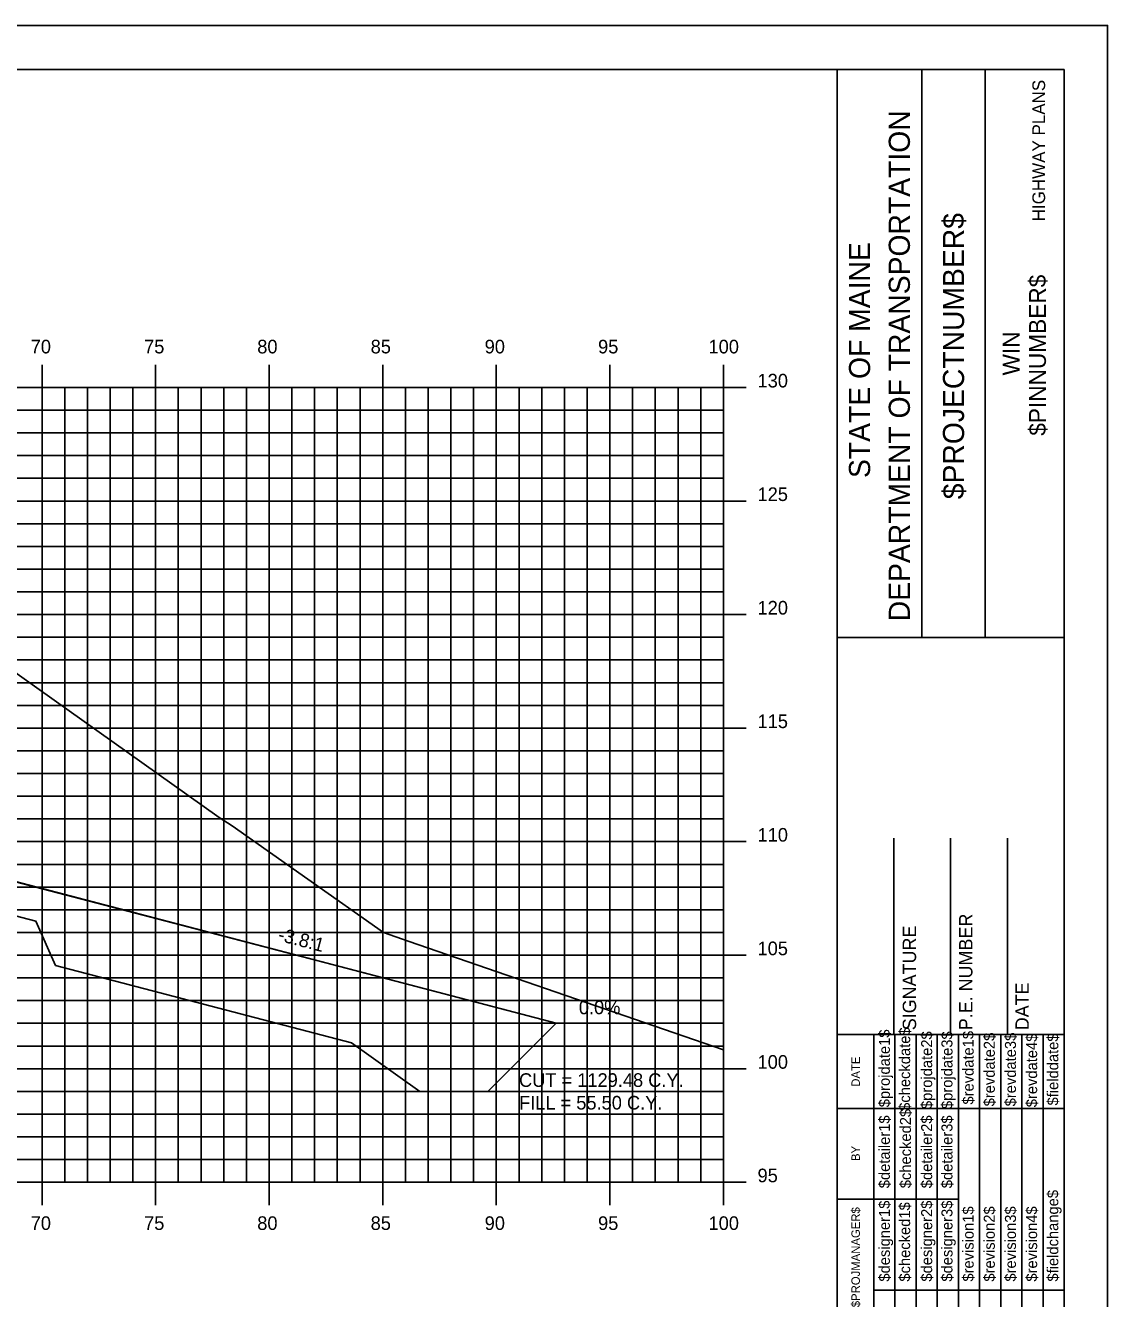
# Model space of a CAD drawing. Extents: x 850598 to 870284, y 366541 to 366651.
# Drawn here: x 855377.1 to 855424.7, y 366595.1 to 366651.2 of the extents above; entities that cross this region are included whole.
import ezdxf

# ---------------------------------------------------------------- set-up
doc = ezdxf.new("R2010")
doc.units = 0
for name, color, linetype in [('ANNOTATION', 7, 'Continuous'), ('BORDER', 7, 'Continuous'), ('D_Drainage_RipRap', 7, 'Continuous'), ('D_Roadway_Centerline', 7, 'Continuous'), ('D_Roadway_SlopeLines', 7, 'Continuous'), ('D_Text_Standard', 7, 'Continuous'), ('H_V ANNOTATION', 7, 'Continuous'), ('HIGHWAY_TITLE', 7, 'Continuous'), ('MAJOR', 7, 'Continuous'), ('MINOR', 7, 'Continuous'), ('PLOT BOUNDARY', 7, 'Continuous'), ('S_Roadway_Centerline', 7, 'Continuous')]:
    doc.layers.add(name, color=color, linetype=linetype)

msp = doc.modelspace()

# ---------------------------------------------------------------- linework, layer by layer
at = {"layer": 'BORDER'}
for p, q in [((855422.785, 366649.225), (855262.785, 366649.225)), ((855412.785, 366544.225), (855412.785, 366649.225)), ((855416.513, 366624.222), (855416.513, 366649.222)), ((855419.308, 366624.222), (855419.308, 366649.222)), ((855422.785, 366544.225), (855422.785, 366649.225)), ((855412.785, 366624.219), (855422.785, 366624.219)), ((855415.285, 366606.728), (855415.285, 366615.376)), ((855417.785, 366606.728), (855417.785, 366615.376)), ((855420.285, 366606.728), (855420.285, 366615.376)), ((855412.785, 366606.728), (855422.785, 366606.728))]:
    msp.add_line(p, q, dxfattribs=at)
for points in [[(855414.399, 366603.478), (855414.399, 366606.728)], [(855415.332, 366589.231), (855415.332, 366606.728)], [(855416.264, 366606.728), (855416.264, 366589.231)], [(855417.195, 366589.231), (855417.195, 366606.728)], [(855418.127, 366589.231), (855418.127, 366606.728)], [(855419.059, 366589.231), (855419.059, 366606.728)], [(855419.99, 366589.231), (855419.99, 366606.728)], [(855420.922, 366589.231), (855420.922, 366606.728)], [(855421.854, 366589.231), (855421.854, 366606.728)], [(855414.4, 366589.231), (855414.4, 366606.022)], [(855412.785, 366603.478), (855422.785, 366603.478)], [(855412.785, 366599.478), (855414.4, 366599.478)], [(855414.399, 366599.478), (855418.126, 366599.478)], [(855414.399, 366595.478), (855422.785, 366595.478)]]:
    msp.add_lwpolyline(points, dxfattribs=at)
at = {"layer": 'D_Drainage_RipRap'}
msp.add_lwpolyline([(855377.517, 366613.225), (855390.551, 366609.81), (855400.413, 366607.225), (855397.413, 366604.225), (855394.413, 366604.225), (855391.413, 366606.36), (855378.379, 366609.775), (855377.517, 366611.725), (855330.784, 366623.972), (855330.784, 366625.472)], close=True, dxfattribs=at)
at = {"layer": 'D_Roadway_Centerline'}
msp.add_lwpolyline([(855280.878, 366623.623), (855282.784, 366624.259), (855286.587, 366625.526), (855292.784, 366627.592), (855296.784, 366627.832), (855307.784, 366628.162), (855318.784, 366627.832), (855322.784, 366627.592), (855324.784, 366627.472), (855330.784, 366625.472), (855377.517, 366613.225), (855390.551, 366609.81), (855400.413, 366607.225), (855404.413, 366607.225)], dxfattribs=at)
at = {"layer": 'D_Roadway_SlopeLines'}
msp.add_lwpolyline([(855330.784, 366625.472), (855400.413, 366607.225), (855400.413, 366607.225)], dxfattribs=at)
at = {"layer": 'MAJOR'}
for p, q in [((855377.784, 366636.227), (855377.784, 366635.225)), ((855377.784, 366636.227), (855377.784, 366635.225)), ((855382.784, 366636.227), (855382.784, 366635.225)), ((855382.784, 366636.227), (855382.784, 366635.225)), ((855387.784, 366636.227), (855387.784, 366635.225)), ((855387.784, 366636.227), (855387.784, 366635.225)), ((855392.784, 366636.227), (855392.784, 366635.225)), ((855392.784, 366636.227), (855392.784, 366635.225)), ((855397.784, 366636.227), (855397.784, 366635.225)), ((855397.784, 366636.227), (855397.784, 366635.225)), ((855402.784, 366636.227), (855402.784, 366635.225)), ((855402.784, 366636.227), (855402.784, 366635.225)), ((855407.784, 366636.227), (855407.784, 366635.225)), ((855407.784, 366636.227), (855407.784, 366635.225)), ((855267.784, 366635.225), (855407.784, 366635.225)), ((855267.784, 366635.225), (855407.784, 366635.225)), ((855267.784, 366635.225), (855407.784, 366635.225)), ((855267.784, 366635.225), (855407.784, 366635.225)), ((855377.784, 366600.225), (855377.784, 366635.225)), ((855377.784, 366600.225), (855377.784, 366635.225)), ((855382.784, 366600.225), (855382.784, 366635.225)), ((855382.784, 366600.225), (855382.784, 366635.225)), ((855387.784, 366600.225), (855387.784, 366635.225)), ((855387.784, 366600.225), (855387.784, 366635.225)), ((855392.784, 366600.225), (855392.784, 366635.225)), ((855392.784, 366600.225), (855392.784, 366635.225)), ((855397.784, 366600.225), (855397.784, 366635.225)), ((855397.784, 366600.225), (855397.784, 366635.225)), ((855402.784, 366600.225), (855402.784, 366635.225)), ((855402.784, 366600.225), (855402.784, 366635.225)), ((855408.786, 366635.225), (855406.782, 366635.225)), ((855408.786, 366635.225), (855406.782, 366635.225)), ((855407.784, 366600.225), (855407.784, 366635.225)), ((855407.784, 366600.225), (855407.784, 366635.225)), ((855407.784, 366600.225), (855407.784, 366635.225)), ((855407.784, 366600.225), (855407.784, 366635.225)), ((855267.784, 366630.225), (855407.784, 366630.225)), ((855267.784, 366630.225), (855407.784, 366630.225)), ((855408.786, 366630.225), (855406.782, 366630.225)), ((855408.786, 366630.225), (855406.782, 366630.225)), ((855267.784, 366625.225), (855407.784, 366625.225)), ((855267.784, 366625.225), (855407.784, 366625.225)), ((855408.786, 366625.225), (855406.782, 366625.225)), ((855408.786, 366625.225), (855406.782, 366625.225)), ((855267.784, 366620.225), (855407.784, 366620.225)), ((855267.784, 366620.225), (855407.784, 366620.225)), ((855408.786, 366620.225), (855406.782, 366620.225)), ((855408.786, 366620.225), (855406.782, 366620.225)), ((855267.784, 366615.225), (855407.784, 366615.225)), ((855267.784, 366615.225), (855407.784, 366615.225)), ((855408.786, 366615.225), (855406.782, 366615.225)), ((855408.786, 366615.225), (855406.782, 366615.225)), ((855267.784, 366610.225), (855407.784, 366610.225)), ((855267.784, 366610.225), (855407.784, 366610.225)), ((855408.786, 366610.225), (855406.782, 366610.225)), ((855408.786, 366610.225), (855406.782, 366610.225)), ((855267.784, 366605.225), (855407.784, 366605.225)), ((855267.784, 366605.225), (855407.784, 366605.225)), ((855408.786, 366605.225), (855406.782, 366605.225)), ((855408.786, 366605.225), (855406.782, 366605.225)), ((855267.784, 366600.225), (855407.784, 366600.225)), ((855267.784, 366600.225), (855407.784, 366600.225)), ((855267.784, 366600.225), (855407.784, 366600.225)), ((855267.784, 366600.225), (855407.784, 366600.225)), ((855377.784, 366599.223), (855377.784, 366600.225)), ((855377.784, 366599.223), (855377.784, 366600.225)), ((855382.784, 366599.223), (855382.784, 366600.225)), ((855382.784, 366599.223), (855382.784, 366600.225)), ((855387.784, 366599.223), (855387.784, 366600.225)), ((855387.784, 366599.223), (855387.784, 366600.225)), ((855392.784, 366599.223), (855392.784, 366600.225)), ((855392.784, 366599.223), (855392.784, 366600.225)), ((855397.784, 366599.223), (855397.784, 366600.225)), ((855397.784, 366599.223), (855397.784, 366600.225)), ((855402.784, 366599.223), (855402.784, 366600.225)), ((855402.784, 366599.223), (855402.784, 366600.225)), ((855408.786, 366600.225), (855406.782, 366600.225)), ((855408.786, 366600.225), (855406.782, 366600.225)), ((855407.784, 366599.223), (855407.784, 366600.225)), ((855407.784, 366599.223), (855407.784, 366600.225))]:
    msp.add_line(p, q, dxfattribs=at)
at = {"layer": 'MINOR'}
for p, q in [((855378.784, 366600.225), (855378.784, 366635.225)), ((855378.784, 366600.225), (855378.784, 366635.225)), ((855379.784, 366600.225), (855379.784, 366635.225)), ((855379.784, 366600.225), (855379.784, 366635.225)), ((855380.784, 366600.225), (855380.784, 366635.225)), ((855380.784, 366600.225), (855380.784, 366635.225)), ((855381.784, 366600.225), (855381.784, 366635.225)), ((855381.784, 366600.225), (855381.784, 366635.225)), ((855383.784, 366600.225), (855383.784, 366635.225)), ((855383.784, 366600.225), (855383.784, 366635.225)), ((855384.784, 366600.225), (855384.784, 366635.225)), ((855384.784, 366600.225), (855384.784, 366635.225)), ((855385.784, 366600.225), (855385.784, 366635.225)), ((855385.784, 366600.225), (855385.784, 366635.225)), ((855386.784, 366600.225), (855386.784, 366635.225)), ((855386.784, 366600.225), (855386.784, 366635.225)), ((855388.784, 366600.225), (855388.784, 366635.225)), ((855388.784, 366600.225), (855388.784, 366635.225)), ((855389.784, 366600.225), (855389.784, 366635.225)), ((855389.784, 366600.225), (855389.784, 366635.225)), ((855390.784, 366600.225), (855390.784, 366635.225)), ((855390.784, 366600.225), (855390.784, 366635.225)), ((855391.784, 366600.225), (855391.784, 366635.225)), ((855391.784, 366600.225), (855391.784, 366635.225)), ((855393.784, 366600.225), (855393.784, 366635.225)), ((855393.784, 366600.225), (855393.784, 366635.225)), ((855394.784, 366600.225), (855394.784, 366635.225)), ((855394.784, 366600.225), (855394.784, 366635.225)), ((855395.784, 366600.225), (855395.784, 366635.225)), ((855395.784, 366600.225), (855395.784, 366635.225)), ((855396.784, 366600.225), (855396.784, 366635.225)), ((855396.784, 366600.225), (855396.784, 366635.225)), ((855398.784, 366600.225), (855398.784, 366635.225)), ((855398.784, 366600.225), (855398.784, 366635.225)), ((855399.784, 366600.225), (855399.784, 366635.225)), ((855399.784, 366600.225), (855399.784, 366635.225)), ((855400.784, 366600.225), (855400.784, 366635.225)), ((855400.784, 366600.225), (855400.784, 366635.225)), ((855401.784, 366600.225), (855401.784, 366635.225)), ((855401.784, 366600.225), (855401.784, 366635.225)), ((855403.784, 366600.225), (855403.784, 366635.225)), ((855403.784, 366600.225), (855403.784, 366635.225)), ((855404.784, 366600.225), (855404.784, 366635.225)), ((855404.784, 366600.225), (855404.784, 366635.225)), ((855405.784, 366600.225), (855405.784, 366635.225)), ((855405.784, 366600.225), (855405.784, 366635.225)), ((855406.784, 366600.225), (855406.784, 366635.225)), ((855406.784, 366600.225), (855406.784, 366635.225)), ((855267.784, 366634.225), (855407.784, 366634.225)), ((855267.784, 366634.225), (855407.784, 366634.225)), ((855407.784, 366634.225), (855406.782, 366634.225)), ((855407.784, 366634.225), (855406.782, 366634.225)), ((855267.784, 366633.225), (855407.784, 366633.225)), ((855267.784, 366633.225), (855407.784, 366633.225)), ((855407.784, 366633.225), (855406.782, 366633.225)), ((855407.784, 366633.225), (855406.782, 366633.225)), ((855267.784, 366632.225), (855407.784, 366632.225)), ((855267.784, 366632.225), (855407.784, 366632.225)), ((855407.784, 366632.225), (855406.782, 366632.225)), ((855407.784, 366632.225), (855406.782, 366632.225)), ((855267.784, 366631.225), (855407.784, 366631.225)), ((855267.784, 366631.225), (855407.784, 366631.225)), ((855407.784, 366631.225), (855406.782, 366631.225)), ((855407.784, 366631.225), (855406.782, 366631.225)), ((855267.784, 366629.225), (855407.784, 366629.225)), ((855267.784, 366629.225), (855407.784, 366629.225)), ((855407.784, 366629.225), (855406.782, 366629.225)), ((855407.784, 366629.225), (855406.782, 366629.225)), ((855267.784, 366628.225), (855407.784, 366628.225)), ((855267.784, 366628.225), (855407.784, 366628.225)), ((855407.784, 366628.225), (855406.782, 366628.225)), ((855407.784, 366628.225), (855406.782, 366628.225)), ((855267.784, 366627.225), (855407.784, 366627.225)), ((855267.784, 366627.225), (855407.784, 366627.225)), ((855407.784, 366627.225), (855406.782, 366627.225)), ((855407.784, 366627.225), (855406.782, 366627.225)), ((855267.784, 366626.225), (855407.784, 366626.225)), ((855267.784, 366626.225), (855407.784, 366626.225)), ((855407.784, 366626.225), (855406.782, 366626.225)), ((855407.784, 366626.225), (855406.782, 366626.225)), ((855267.784, 366624.225), (855407.784, 366624.225)), ((855267.784, 366624.225), (855407.784, 366624.225)), ((855407.784, 366624.225), (855406.782, 366624.225)), ((855407.784, 366624.225), (855406.782, 366624.225)), ((855267.784, 366623.225), (855407.784, 366623.225)), ((855267.784, 366623.225), (855407.784, 366623.225)), ((855407.784, 366623.225), (855406.782, 366623.225)), ((855407.784, 366623.225), (855406.782, 366623.225)), ((855267.784, 366622.225), (855407.784, 366622.225)), ((855267.784, 366622.225), (855407.784, 366622.225)), ((855407.784, 366622.225), (855406.782, 366622.225)), ((855407.784, 366622.225), (855406.782, 366622.225)), ((855267.784, 366621.225), (855407.784, 366621.225)), ((855267.784, 366621.225), (855407.784, 366621.225)), ((855407.784, 366621.225), (855406.782, 366621.225)), ((855407.784, 366621.225), (855406.782, 366621.225)), ((855267.784, 366619.225), (855407.784, 366619.225)), ((855267.784, 366619.225), (855407.784, 366619.225)), ((855407.784, 366619.225), (855406.782, 366619.225)), ((855407.784, 366619.225), (855406.782, 366619.225)), ((855267.784, 366618.225), (855407.784, 366618.225)), ((855267.784, 366618.225), (855407.784, 366618.225)), ((855407.784, 366618.225), (855406.782, 366618.225)), ((855407.784, 366618.225), (855406.782, 366618.225)), ((855267.784, 366617.225), (855407.784, 366617.225)), ((855267.784, 366617.225), (855407.784, 366617.225)), ((855407.784, 366617.225), (855406.782, 366617.225)), ((855407.784, 366617.225), (855406.782, 366617.225)), ((855267.784, 366616.225), (855407.784, 366616.225)), ((855267.784, 366616.225), (855407.784, 366616.225)), ((855407.784, 366616.225), (855406.782, 366616.225)), ((855407.784, 366616.225), (855406.782, 366616.225)), ((855267.784, 366614.225), (855407.784, 366614.225)), ((855267.784, 366614.225), (855407.784, 366614.225)), ((855407.784, 366614.225), (855406.782, 366614.225)), ((855407.784, 366614.225), (855406.782, 366614.225)), ((855267.784, 366613.225), (855407.784, 366613.225)), ((855267.784, 366613.225), (855407.784, 366613.225)), ((855407.784, 366613.225), (855406.782, 366613.225)), ((855407.784, 366613.225), (855406.782, 366613.225)), ((855267.784, 366612.225), (855407.784, 366612.225)), ((855267.784, 366612.225), (855407.784, 366612.225)), ((855407.784, 366612.225), (855406.782, 366612.225)), ((855407.784, 366612.225), (855406.782, 366612.225)), ((855267.784, 366611.225), (855407.784, 366611.225)), ((855267.784, 366611.225), (855407.784, 366611.225)), ((855407.784, 366611.225), (855406.782, 366611.225)), ((855407.784, 366611.225), (855406.782, 366611.225)), ((855267.784, 366609.225), (855407.784, 366609.225)), ((855267.784, 366609.225), (855407.784, 366609.225)), ((855407.784, 366609.225), (855406.782, 366609.225)), ((855407.784, 366609.225), (855406.782, 366609.225)), ((855267.784, 366608.225), (855407.784, 366608.225)), ((855267.784, 366608.225), (855407.784, 366608.225)), ((855407.784, 366608.225), (855406.782, 366608.225)), ((855407.784, 366608.225), (855406.782, 366608.225)), ((855267.784, 366607.225), (855407.784, 366607.225)), ((855267.784, 366607.225), (855407.784, 366607.225)), ((855407.784, 366607.225), (855406.782, 366607.225)), ((855407.784, 366607.225), (855406.782, 366607.225)), ((855267.784, 366606.225), (855407.784, 366606.225)), ((855267.784, 366606.225), (855407.784, 366606.225)), ((855407.784, 366606.225), (855406.782, 366606.225)), ((855407.784, 366606.225), (855406.782, 366606.225)), ((855267.784, 366604.225), (855407.784, 366604.225)), ((855267.784, 366604.225), (855407.784, 366604.225)), ((855407.784, 366604.225), (855406.782, 366604.225)), ((855407.784, 366604.225), (855406.782, 366604.225)), ((855267.784, 366603.225), (855407.784, 366603.225)), ((855267.784, 366603.225), (855407.784, 366603.225)), ((855407.784, 366603.225), (855406.782, 366603.225)), ((855407.784, 366603.225), (855406.782, 366603.225)), ((855267.784, 366602.225), (855407.784, 366602.225)), ((855267.784, 366602.225), (855407.784, 366602.225)), ((855407.784, 366602.225), (855406.782, 366602.225)), ((855407.784, 366602.225), (855406.782, 366602.225)), ((855267.784, 366601.225), (855407.784, 366601.225)), ((855267.784, 366601.225), (855407.784, 366601.225)), ((855407.784, 366601.225), (855406.782, 366601.225)), ((855407.784, 366601.225), (855406.782, 366601.225))]:
    msp.add_line(p, q, dxfattribs=at)
at = {"layer": 'PLOT BOUNDARY'}
msp.add_lwpolyline([(855254.691, 366541.166), (855424.691, 366541.166), (855424.691, 366651.166), (855254.691, 366651.166)], close=True, dxfattribs=at)
at = {"layer": 'S_Roadway_Centerline'}
msp.add_lwpolyline([(855267.784, 366622.994), (855273.245, 366623.23), (855290.17, 366624.102), (855319.61, 366625.731), (855323.174, 366625.923), (855323.19, 366625.928), (855323.503, 366625.906), (855329.259, 366625.283), (855329.625, 366625.334), (855334.576, 366626.167), (855338.301, 366626.78), (855338.437, 366626.81), (855353.074, 366627.397), (855353.325, 366627.407), (855353.743, 366627.392), (855369.087, 366626.531), (855369.346, 366626.471), (855372.92, 366625.288), (855385.59, 366616.285), (855386.151, 366615.915), (855392.813, 366611.219), (855393.897, 366610.848), (855407.784, 366606.064)], dxfattribs=at)

# ---------------------------------------------------------------- texts
at = {"layer": 'ANNOTATION'}
msp.add_text('-3.8:1', height=0.6, rotation=345.3155, dxfattribs=at).set_placement((855388.135, 366610.877))
msp.add_text('0.0%', height=0.6, dxfattribs=at).set_placement((855401.417, 366607.625))
at = {"layer": 'BORDER'}
for s, height, p in [('DEPARTMENT OF TRANSPORTATION', 0.93176, (855415.991, 366624.931)), ('$PROJECTNUMBER$', 0.93176, (855418.377, 366630.304)), ('STATE OF MAINE', 0.93176, (855414.24, 366631.237)), ('$PINNUMBER$', 0.74527, (855421.98, 366633.1)), ('WIN', 0.7453, (855420.821, 366635.755)), ('SIGNATURE', 0.5906, (855416.265, 366606.92)), ('P.E. NUMBER', 0.59055, (855418.745, 366606.92)), ('DATE', 0.5906, (855421.226, 366606.92)), ('$checkdate$', 0.48455, (855416.002, 366603.371)), ('$projdate1$', 0.48455, (855415.108, 366603.529)), ('$projdate2$', 0.48455, (855416.971, 366603.45)), ('$projdate3$', 0.48455, (855417.865, 366603.45)), ('$revdate1$', 0.4845, (855418.797, 366603.647)), ('$revdate2$', 0.4845, (855419.729, 366603.568)), ('$revdate3$', 0.4845, (855420.66, 366603.568)), ('$revdate4$', 0.4845, (855421.592, 366603.529)), ('$fielddate$', 0.48455, (855422.524, 366603.607)), ('DATE', 0.3714, (855413.789, 366604.434)), ('$detailer1$', 0.48455, (855415.108, 366599.963)), ('$checked2$', 0.4845, (855416.039, 366599.963)), ('$detailer2$', 0.48455, (855416.971, 366599.963)), ('$detailer3$', 0.48455, (855417.865, 366599.963)), ('BY', 0.3714, (855413.789, 366601.163)), ('$fieldchange$', 0.48455, (855422.524, 366595.851)), ('$designer1$', 0.48455, (855415.108, 366595.851)), ('$checked1$', 0.4845, (855416.002, 366595.851)), ('$designer2$', 0.48455, (855416.971, 366595.851)), ('$designer3$', 0.48455, (855417.865, 366595.851)), ('$revision1$', 0.48455, (855418.797, 366595.851)), ('$revision2$', 0.48455, (855419.729, 366595.851)), ('$revision3$', 0.48455, (855420.66, 366595.851)), ('$revision4$', 0.48455, (855421.592, 366595.851)), ('$PROJMANAGER$', 0.37275, (855413.789, 366594.723))]:
    msp.add_text(s, height=height, rotation=90, dxfattribs=at).set_placement(p)
at = {"layer": 'D_Text_Standard'}
for s, p in [('CUT = 1129.48 C.Y.', (855398.784, 366604.425)), ('FILL = 55.50 C.Y.', (855398.784, 366603.429))]:
    msp.add_text(s, height=0.6, dxfattribs=at).set_placement(p)
at = {"layer": 'H_V ANNOTATION'}
for s, p in [('70', (855377.286, 366636.725)), ('75', (855382.278, 366636.725)), ('80', (855387.26, 366636.725)), ('85', (855392.252, 366636.725)), ('90', (855397.271, 366636.725)), ('95', (855402.263, 366636.725)), ('100', (855407.126, 366636.725)), ('130', (855409.284, 366635.225)), ('125', (855409.284, 366630.225)), ('120', (855409.284, 366625.225)), ('115', (855409.284, 366620.225)), ('110', (855409.284, 366615.225)), ('105', (855409.284, 366610.225)), ('100', (855409.284, 366605.225)), ('95', (855409.284, 366600.225)), ('70', (855377.286, 366598.125)), ('75', (855382.278, 366598.125)), ('80', (855387.26, 366598.125)), ('85', (855392.252, 366598.125)), ('90', (855397.271, 366598.125)), ('95', (855402.263, 366598.125)), ('100', (855407.126, 366598.125))]:
    msp.add_text(s, height=0.6, dxfattribs=at).set_placement(p)
at = {"layer": 'HIGHWAY_TITLE'}
msp.add_text('HIGHWAY PLANS', height=0.55901, rotation=90, dxfattribs=at).set_placement((855421.943, 366642.541))

doc.saveas('drawing.dxf')
